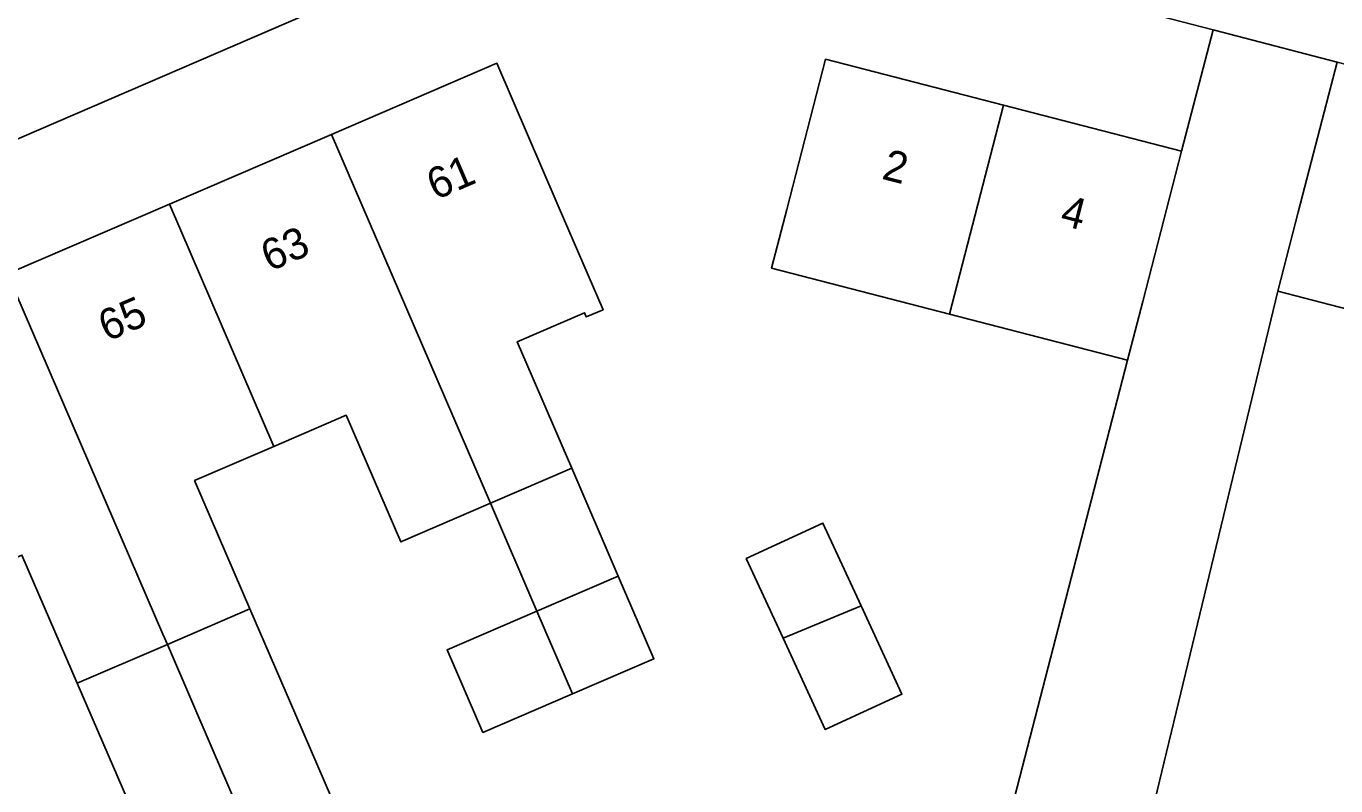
# Model space of a CAD drawing. Extents: x 158352 to 159489, y 383828 to 384603.
# Drawn here: x 159170.1 to 159212.29, y 384394.97 to 384419.45 of the extents above; entities that cross this region are included whole.
import ezdxf

# ---------------------------------------------------------------- set-up
doc = ezdxf.new("R2010")
doc.units = 0
for name, color, linetype in [('IMGEO_Erf', 7, 'Continuous'), ('IMGEO_Pand', 7, 'Continuous'), ('IMGEO_Pand_nummerreeks', 7, 'Continuous'), ('IMGEO_Voetpad_open', 7, 'Continuous')]:
    doc.layers.add(name, color=color, linetype=linetype)

msp = doc.modelspace()

# ---------------------------------------------------------------- linework, layer by layer
at = {"layer": 'IMGEO_Erf'}
for points in [[(159201.04, 384391.103), (159205.582, 384408.687), (159199.844, 384410.168), (159194.111, 384411.648), (159194.6, 384413.542), (159195.849, 384418.383), (159201.585, 384416.902), (159207.321, 384415.421), (159208.331, 384419.327), (159194.761, 384422.837), (159189.405, 384424.275), (159128.173, 384397.847), (159129.636, 384387.029)], [(159169.503, 384411.464), (159174.718, 384413.712), (159179.934, 384415.96), (159185.26, 384418.256), (159187.239, 384413.665), (159188.684, 384410.312), (159188.143, 384410.079), (159188.085, 384410.215), (159185.918, 384409.281), (159187.675, 384405.205), (159189.173, 384401.732), (159190.321, 384399.069), (159187.701, 384397.939), (159184.813, 384396.694), (159183.665, 384399.357), (159186.553, 384400.602), (159185.056, 384404.076), (159182.167, 384402.831), (159180.408, 384406.911), (159178.082, 384405.909), (159175.527, 384404.808), (159177.309, 384400.675), (159178.784, 384397.253), (159179.933, 384394.59)], [(159215.223, 384409.668), (159210.423, 384410.907), (159205.77, 384391.651), (159212.674, 384390.157)], [(159173.219, 384394.853), (159171.744, 384398.276), (159169.962, 384402.41), (159167.649, 384401.413), (159165.023, 384400.281), (159166.799, 384396.161), (159164.21, 384395.045), (159161.317, 384393.798), (159159.562, 384397.87), (159157.238, 384396.869), (159154.615, 384395.738), (159156.379, 384391.646)]]:
    msp.add_lwpolyline(points, dxfattribs=at)
msp.add_lwpolyline([(159193.295, 384402.297), (159195.766, 384403.439), (159196.997, 384400.77), (159198.309, 384397.927), (159195.838, 384396.786), (159194.48, 384399.729)], close=True, dxfattribs=at)
at = {"layer": 'IMGEO_Pand'}
for points in [[(159179.934, 384415.96), (159185.056, 384404.076), (159187.675, 384405.205), (159185.918, 384409.281), (159188.085, 384410.215), (159188.143, 384410.079), (159188.684, 384410.312), (159187.239, 384413.665), (159185.26, 384418.256)], [(159201.585, 384416.902), (159195.849, 384418.383), (159194.6, 384413.542), (159194.111, 384411.648), (159199.844, 384410.168)], [(159218.504, 384416.7), (159212.328, 384418.293), (159211.079, 384413.452), (159210.423, 384410.907), (159215.223, 384409.668), (159214.676, 384407.546), (159213.962, 384407.73), (159213.276, 384405.071), (159215.365, 384404.532), (159215.438, 384404.813)], [(159201.585, 384416.902), (159199.844, 384410.168), (159205.582, 384408.687), (159206.071, 384410.58), (159207.321, 384415.421)], [(159174.718, 384413.712), (159178.082, 384405.909), (159180.408, 384406.911), (159182.167, 384402.831), (159185.056, 384404.076), (159179.934, 384415.96)], [(159174.718, 384413.712), (159169.503, 384411.464), (159174.502, 384399.865), (159174.647, 384399.528), (159177.309, 384400.675), (159175.527, 384404.808), (159178.082, 384405.909)], [(159167.649, 384401.413), (159169.962, 384402.41), (159171.744, 384398.276), (159174.647, 384399.528), (159174.502, 384399.865), (159169.503, 384411.464), (159164.287, 384409.216)], [(159187.675, 384405.205), (159185.056, 384404.076), (159186.553, 384400.602), (159189.173, 384401.732)], [(159194.48, 384399.729), (159196.997, 384400.77), (159195.766, 384403.439), (159193.295, 384402.297)], [(159189.173, 384401.732), (159186.553, 384400.602), (159187.701, 384397.939), (159190.321, 384399.069)], [(159177.309, 384400.675), (159174.647, 384399.528), (159176.122, 384396.105), (159177.27, 384393.442), (159179.933, 384394.59), (159178.784, 384397.253)], [(159187.701, 384397.939), (159186.553, 384400.602), (159183.665, 384399.357), (159184.813, 384396.694)], [(159196.997, 384400.77), (159194.48, 384399.729), (159195.838, 384396.786), (159198.309, 384397.927)], [(159174.647, 384399.528), (159171.744, 384398.276), (159173.219, 384394.853), (159174.254, 384392.453), (159174.367, 384392.19), (159177.27, 384393.442), (159176.122, 384396.105)]]:
    msp.add_lwpolyline(points, close=True, dxfattribs=at)
at = {"layer": 'IMGEO_Voetpad_open'}
for points in [[(159178.476, 384443.407), (159175.395, 384440.923), (159183.941, 384428.022), (159189.405, 384424.275), (159194.761, 384422.837), (159208.331, 384419.327), (159212.328, 384418.293), (159218.504, 384416.7), (159224.562, 384415.137), (159230.621, 384413.574), (159236.68, 384412.011), (159242.738, 384410.448), (159248.797, 384408.885), (159254.855, 384407.323), (159261.029, 384405.73), (159262.471, 384405.354), (159265.353, 384404.639), (159273.129, 384402.557), (159280.258, 384400.781), (159281.254, 384403.946), (159278.399, 384404.717), (159278.172, 384404.782), (159278.143, 384404.789)], [(159120.83, 384405.904), (159131.88, 384413.328), (159131.579, 384413.838), (159132.022, 384414.152), (159133.25, 384414.981), (159133.542, 384415.163), (159139.441, 384406.473), (159127.049, 384401.051), (159128.173, 384397.847), (159189.405, 384424.275), (159183.941, 384428.022)], [(159115.013, 384401.995), (159120.83, 384405.904), (159131.88, 384413.328), (159131.579, 384413.838), (159133.542, 384415.163), (159139.441, 384406.473), (159127.049, 384401.051), (159128.173, 384397.847), (159189.405, 384424.275)], [(159205.77, 384391.651), (159210.423, 384410.907), (159211.079, 384413.452), (159212.328, 384418.293), (159208.331, 384419.327), (159207.321, 384415.421), (159206.071, 384410.58), (159205.582, 384408.687), (159201.04, 384391.103)]]:
    msp.add_lwpolyline(points, dxfattribs=at)

# ---------------------------------------------------------------- texts
at = {"layer": 'IMGEO_Pand_nummerreeks'}
for s, rotation, p in [('61', 23.317, (159183.284, 384413.832)), ('2', 345.5228, (159197.628, 384414.537)), ('4', 345.5228, (159203.366, 384413.055)), ('63', 23.317, (159177.942, 384411.53)), ('65', 23.317, (159172.704, 384409.273))]:
    msp.add_text(s, height=1, rotation=rotation, dxfattribs=at).set_placement(p)

doc.saveas('drawing.dxf')
